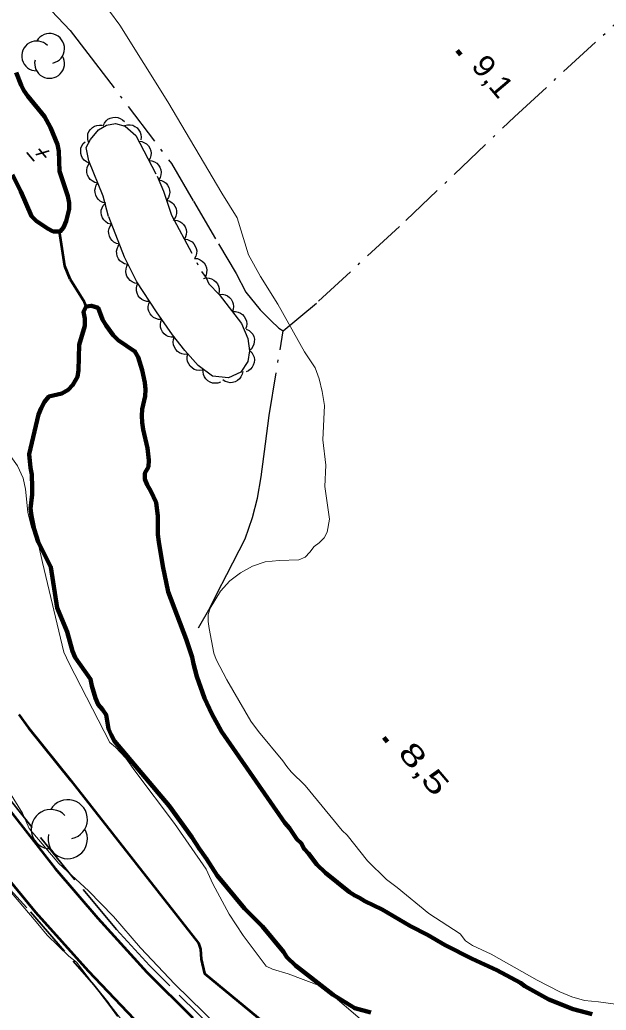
# Model space of a CAD drawing. Extents: x 386081 to 389416, y 5130568 to 5134082.
# Drawn here: x 387048.3 to 387129.4, y 5133178.5 to 5133315.6 of the extents above; entities that cross this region are included whole.
import ezdxf

# ---------------------------------------------------------------- set-up
doc = ezdxf.new("R2010")
doc.units = 0
doc.header["$LTSCALE"] = 1.2
for name, pattern in [('DASH_DOUBLE_DOT', [9.2, 5, -1.2, 0.3, -1.2, 0.3, -1.2]), ('DOT_DASHED', [7.7, 5, -1.2, 0.3, -1.2]), ('LONG_DASHED', [7.5, 6, -1.5])]:
    doc.linetypes.add(name, pattern=pattern)
for name, color, linetype, lineweight in [('1', 7, 'Continuous', 53), ('19', 7, 'Continuous', 13), ('2', 7, 'Continuous', 13), ('21', 7, 'LONG_DASHED', 35), ('3', 7, 'Continuous', 140), ('4', 7, 'DASH_DOUBLE_DOT', 53), ('41', 7, 'DOT_DASHED', 25), ('44', 7, 'Continuous', 25)]:
    doc.layers.add(name, color=color, linetype=linetype, lineweight=lineweight)

msp = doc.modelspace()

# ---------------------------------------------------------------- linework, layer by layer
at = {"layer": '1'}
msp.add_lwpolyline([(387048.11, 5133219.41), (387049.47, 5133217.59), (387055.34, 5133210.28), (387072.98, 5133187.76), (387073.26, 5133186.9), (387073.38, 5133185.51), (387073.85, 5133183.55), (387085.71, 5133173.76)], dxfattribs=at)
at = {"layer": '19'}
msp.add_lwpolyline([(387060.6, 5133179.41), (387062.18, 5133177.33), (387063.17, 5133174.76), (387063.41, 5133172.68), (387062.55, 5133169.13), (387061.4, 5133166.29), (387054.65, 5133157.22)], dxfattribs=at)
at = {"layer": '2'}
for points in [[(387087.66, 5133269.65), (387083.97, 5133276.25), (387081.58, 5133280.1), (387079.92, 5133283.09), (387078.33, 5133288.22), (387076.22, 5133291.63), (387068.75, 5133304.3), (387062.11, 5133314.88), (387059.25, 5133318.83), (387052.52, 5133327.49), (387046.06, 5133335.28), (387038.89, 5133343.59)], [(387006.88, 5133319.94), (387012.45, 5133315.32), (387014.96, 5133312.84), (387026.81, 5133300.67), (387027.57, 5133299.36), (387031.19, 5133292.34), (387034.27, 5133285.58), (387034.67, 5133283.9), (387035.66, 5133281.21), (387036.68, 5133277.43), (387037.01, 5133275.05), (387038.04, 5133270.67), (387038.89, 5133268.41), (387041.01, 5133263.65), (387041.95, 5133262.3), (387045.31, 5133257), (387046.54, 5133255.78), (387047.95, 5133253.88), (387048.71, 5133252.16)], [(387133.06, 5133178.99), (387128.35, 5133179.62), (387126.45, 5133179.78), (387124.67, 5133180.32), (387123.02, 5133180.98), (387119.89, 5133182.61), (387113.52, 5133186.23), (387110.94, 5133187.44), (387109.98, 5133188.07), (387109.2, 5133189.05), (387104.87, 5133191.86), (387100.51, 5133195.44), (387099.04, 5133196.54), (387096.4, 5133199.15), (387093.58, 5133202.69), (387092.9, 5133203.36), (387087.75, 5133209.58), (387085.85, 5133211.47), (387085.23, 5133212.2), (387084.68, 5133212.99), (387081.3, 5133217.08), (387080.26, 5133218.48), (387076.94, 5133224.22), (387075.46, 5133227.04), (387075.1, 5133227.89), (387074.48, 5133231.33), (387074.35, 5133232.31), (387074.35, 5133233.29), (387074.6, 5133234.16), (387076.06, 5133236.5), (387077.35, 5133237.93), (387078.82, 5133239.05), (387080.47, 5133239.98), (387082.25, 5133240.55), (387084.15, 5133240.75), (387086.9, 5133240.84), (387087.76, 5133241.21), (387088.43, 5133241.9), (387088.99, 5133242.7), (387089.72, 5133243.2), (387090.39, 5133243.88), (387090.82, 5133244.68), (387091.12, 5133246.46), (387090.5, 5133251), (387090.62, 5133253.95), (387090.19, 5133257.45), (387090.43, 5133262.24), (387090.12, 5133264.14), (387089.69, 5133265.92), (387089.13, 5133267.45), (387087.66, 5133269.65)], [(387048.71, 5133252.16), (387049.04, 5133250.63), (387049.37, 5133247.44), (387049.89, 5133245.36), (387050.92, 5133242.73), (387051.39, 5133240.49), (387054.37, 5133228.05), (387055.1, 5133226.48), (387060.71, 5133215.53), (387061.52, 5133214.91), (387062.95, 5133213.38), (387064.2, 5133211.61), (387069.69, 5133204.32), (387074.05, 5133197.99), (387074.97, 5133195.98), (387077.23, 5133191.76), (387079.2, 5133188.79), (387082.37, 5133184.57), (387083.23, 5133184.15), (387085.4, 5133183.51), (387089.92, 5133181.78), (387091.28, 5133180.78), (387095.38, 5133177.25)], [(387043.64, 5133213.74), (387048.62, 5133205.73), (387049.56, 5133203.62), (387053.68, 5133198.76), (387057.77, 5133195.01), (387061.22, 5133191.43), (387064.97, 5133187.08), (387069.72, 5133182.05), (387075.72, 5133176.18)], [(387061.77, 5133177.57), (387060.68, 5133179.13), (387056.11, 5133185.11), (387055.06, 5133185.96), (387052.06, 5133188.84), (387050.54, 5133190.71), (387043.39, 5133199.04)]]:
    msp.add_lwpolyline(points, dxfattribs=at)
at = {"layer": '21', "linetype": 'Continuous', "lineweight": 53}
for points in [[(386968.6, 5133295.97), (386971.27, 5133294.2), (386978.89, 5133288), (386986.48, 5133281.25), (386994.21, 5133273.21), (387003.39, 5133262.59), (387012.3, 5133251.58), (387028.62, 5133229.9), (387046.41, 5133206.71), (387053.16, 5133198.09), (387059.05, 5133191.21), (387065.85, 5133183.74), (387072.22, 5133177.4)], [(387230.37, 5133069.59), (387194.24, 5133089.79), (387161.3, 5133107.73), (387145.15, 5133116.72), (387136.51, 5133122.16), (387126.26, 5133128.44), (387106.73, 5133141.38), (387095.96, 5133149.29), (387087.62, 5133155.63), (387080.08, 5133162.01), (387074.05, 5133167.58), (387065.95, 5133175.28), (387057.79, 5133183.88), (387050.5, 5133191.99), (387043.48, 5133200.49), (387035.79, 5133210.15), (387022.38, 5133227.8), (387002.34, 5133253.84), (386993.85, 5133264.01), (386984.78, 5133273.68), (386975.89, 5133282.09), (386967.87, 5133288.47), (386965.39, 5133290.1)]]:
    msp.add_lwpolyline(points, dxfattribs=at)
at = {"layer": '21'}
for points in [[(387088.28, 5133162.86), (387066.2, 5133184.63), (387061.63, 5133189.63), (387055.65, 5133196.79), (387041.97, 5133213.67), (387036.24, 5133221.11), (387018.35, 5133245.38), (387012.49, 5133252.76)], [(387035.18, 5133209.4), (387039.51, 5133203.87), (387044.4, 5133197.95), (387049.75, 5133192.07), (387058.53, 5133181.95), (387060.6, 5133179.41)]]:
    msp.add_lwpolyline(points, dxfattribs=at)
at = {"layer": '3'}
for p, q in [((387108.79, 5133311.41), (387109.3, 5133310.8)), ((387098.65, 5133216.24), (387099.16, 5133215.63))]:
    msp.add_line(p, q, dxfattribs=at)
at = {"layer": '3', "lineweight": 35}
for p, q in [((387049.22, 5133297.28), (387050.26, 5133296.06)), ((387052.32, 5133297.49), (387050.5, 5133296.92)), ((387050.89, 5133297.78), (387051.9, 5133296.59))]:
    msp.add_line(p, q, dxfattribs=at)
at = {"layer": '4', "linetype": 'Continuous', "lineweight": 90}
for points in [[(387047.23, 5133294.15), (387048.4, 5133291.88), (387049.88, 5133288.45), (387050.55, 5133287.78), (387052.09, 5133286.75), (387052.89, 5133286.33), (387053.87, 5133286.33), (387054.3, 5133286.89), (387054.67, 5133287.76), (387055.09, 5133289.42), (387055.09, 5133290.28), (387054.91, 5133291.2), (387053.74, 5133294.69), (387053.67, 5133297.46), (387053.49, 5133298.38), (387052.5, 5133300.71), (387051.7, 5133302.24), (387049.36, 5133305.05), (387048.81, 5133305.84), (387048.44, 5133306.58), (387047.76, 5133308.35)], [(387096.85, 5133178.12), (387094.64, 5133178.72), (387091.63, 5133180.59), (387086.41, 5133184.66), (387085.25, 5133185.82), (387084.75, 5133186.56), (387081.86, 5133190.03), (387079.35, 5133192.53), (387075.6, 5133197.11), (387074.12, 5133199.43), (387073.07, 5133200.84), (387072.09, 5133202.43), (387068.95, 5133206.77), (387061.39, 5133215.74), (387060.9, 5133216.6), (387060.53, 5133217.45), (387060.22, 5133219.36), (387059.73, 5133220.09), (387059.11, 5133220.82), (387058.74, 5133221.68), (387058.25, 5133223.4), (387058.07, 5133224.32), (387055.91, 5133227.32), (387055.54, 5133228.17), (387054.8, 5133230.87), (387053.45, 5133234.18), (387052.58, 5133239.83), (387050.8, 5133243.32), (387050.24, 5133245.1), (387049.87, 5133246.95), (387049.75, 5133247.93), (387049.99, 5133249.9), (387049.99, 5133250.88), (387049.92, 5133252.67), (387049.74, 5133253.59), (387049.55, 5133255.49), (387050.83, 5133260.98), (387051.2, 5133261.84), (387051.69, 5133262.71), (387052.3, 5133263.45), (387054.08, 5133263.89), (387054.94, 5133264.39), (387055.62, 5133265.08), (387056.23, 5133266.19), (387056.41, 5133267.11), (387056.47, 5133270.62), (387057.26, 5133273.27), (387057.26, 5133274.25), (387057.08, 5133275.17), (387057.44, 5133275.91), (387058.18, 5133276.04), (387059.1, 5133275.74), (387059.72, 5133274.15), (387060.21, 5133273.29), (387061.19, 5133271.95), (387061.87, 5133271.28), (387064.2, 5133269.7), (387064.63, 5133268.9), (387065.19, 5133267.12), (387065.56, 5133265.41), (387065.68, 5133264.42), (387065.62, 5133263.5), (387065.2, 5133261.71), (387065.14, 5133260.79), (387065.2, 5133259.87), (387065.32, 5133258.89)], [(387065.32, 5133258.89), (387065.94, 5133256.31), (387066.13, 5133254.65), (387066.07, 5133253.73), (387065.58, 5133252.86), (387065.58, 5133252), (387065.88, 5133251.21), (387066.38, 5133250.35), (387067.12, 5133248.76), (387067.36, 5133246.91), (387067.37, 5133244.33), (387067.49, 5133243.35), (387068.05, 5133239.97), (387068.79, 5133236.41), (387071.31, 5133229.85), (387072.12, 5133227.34), (387072.3, 5133226.42), (387072.79, 5133224.7), (387073.84, 5133221.7), (387074.83, 5133219.49), (387076.18, 5133217.04), (387084.97, 5133204.4), (387085.59, 5133203.66), (387086.63, 5133202.14), (387087.19, 5133201.59), (387087.62, 5133200.79), (387088.23, 5133200.18), (387089.4, 5133198.66), (387090.57, 5133197.5), (387093.88, 5133194.82), (387094.62, 5133194.34), (387095.29, 5133194.04), (387096.03, 5133193.55), (387098.42, 5133192.41), (387102.35, 5133190.11), (387104.68, 5133188.9), (387107.14, 5133187.45), (387110.88, 5133185.58), (387114.32, 5133184.01), (387117.57, 5133182.26), (387118.18, 5133181.77), (387121.5, 5133179.96), (387124.87, 5133178.58), (387127.51, 5133177.93)]]:
    msp.add_lwpolyline(points, dxfattribs=at)
at = {"layer": '4'}
msp.add_lwpolyline([(387057.44, 5133275.91), (387057.2, 5133276.53), (387055.23, 5133279.71), (387054.49, 5133281.54), (387053.74, 5133286.33)], dxfattribs=at)
at = {"layer": '41'}
for points in [[(387051.79, 5133317.82), (387055.22, 5133314.17), (387057.68, 5133310.99), (387069.24, 5133295.75), (387072.31, 5133290.5), (387075.75, 5133284.63), (387078.21, 5133280.48), (387079.56, 5133277.91), (387081.53, 5133275.47), (387083, 5133274.01), (387084.1, 5133272.91), (387084.72, 5133272.55), (387089.62, 5133276.67), (387101.72, 5133287.84), (387116.75, 5133302.21), (387131.52, 5133315.83)], [(387073.01, 5133231.42), (387074.6, 5133234.26), (387075.58, 5133236.24), (387076.92, 5133238.83), (387079.48, 5133243.73), (387080.46, 5133246.69), (387081.19, 5133249.4), (387081.67, 5133252.35), (387082.28, 5133256.9), (387082.76, 5133260.83), (387084.72, 5133272.55)]]:
    msp.add_lwpolyline(points, dxfattribs=at)
at = {"layer": '44', "linetype": 'DOT_DASHED'}
msp.add_lwpolyline([(387075.88, 5133277.61), (387078.95, 5133273.58), (387079.81, 5133271.5), (387080.06, 5133269.78), (387079.82, 5133268.31), (387078.84, 5133266.82), (387077.13, 5133266.07), (387074.92, 5133266.3), (387072.96, 5133267.76), (387071.11, 5133269.83), (387069.39, 5133272.02), (387067.18, 5133275.2), (387064.48, 5133279.35), (387062.76, 5133282.78), (387060.55, 5133288.41), (387059.79, 5133291.2), (387057.82, 5133296.1), (387057.45, 5133297.94), (387058.06, 5133299.05), (387059.16, 5133300.41), (387060.27, 5133301.04), (387061.49, 5133301.29), (387062.84, 5133300.93), (387064.33, 5133299.62), (387067.28, 5133293.99), (387068.14, 5133291.91), (387069.25, 5133288.6), (387073.43, 5133280.78), (387074.04, 5133279.92), (387074.41, 5133279.07)], close=True, dxfattribs=at)
at = {"layer": '44'}
for points in [[(387057.78, 5133298.7), (387057.66, 5133299.1), (387057.66, 5133299.51), (387057.7, 5133299.84), (387057.84, 5133300.16), (387058.05, 5133300.46), (387058.34, 5133300.72), (387058.6, 5133300.91), (387058.94, 5133301.01), (387059.31, 5133301.07), (387059.67, 5133301.03)], [(387059.81, 5133300.95), (387059.97, 5133301.33), (387060.23, 5133301.65), (387060.47, 5133301.87), (387060.78, 5133302.03), (387061.14, 5133302.13), (387061.52, 5133302.15), (387061.84, 5133302.12), (387062.17, 5133301.99), (387062.49, 5133301.8), (387062.75, 5133301.55)], [(387062.75, 5133301.01), (387063.16, 5133301.11), (387063.56, 5133301.09), (387063.89, 5133301.04), (387064.2, 5133300.88), (387064.5, 5133300.66), (387064.74, 5133300.36), (387064.92, 5133300.09), (387065.01, 5133299.75), (387065.05, 5133299.38), (387065.01, 5133299.03)], [(387057.88, 5133295.8), (387057.49, 5133295.96), (387057.18, 5133296.22), (387056.96, 5133296.47), (387056.8, 5133296.78), (387056.7, 5133297.14), (387056.69, 5133297.52), (387056.71, 5133297.84), (387056.84, 5133298.17), (387057.04, 5133298.49), (387057.29, 5133298.74)], [(387064.75, 5133298.82), (387065.16, 5133298.78), (387065.54, 5133298.61), (387065.82, 5133298.44), (387066.06, 5133298.18), (387066.26, 5133297.87), (387066.38, 5133297.51), (387066.44, 5133297.19), (387066.41, 5133296.84), (387066.31, 5133296.48), (387066.14, 5133296.16)], [(387059.05, 5133293.03), (387058.64, 5133293.12), (387058.29, 5133293.32), (387058.02, 5133293.52), (387057.81, 5133293.8), (387057.65, 5133294.13), (387057.56, 5133294.5), (387057.53, 5133294.83), (387057.6, 5133295.17), (387057.73, 5133295.52), (387057.93, 5133295.82)], [(387066.14, 5133296.16), (387066.56, 5133296.12), (387066.93, 5133295.96), (387067.21, 5133295.79), (387067.45, 5133295.53), (387067.65, 5133295.22), (387067.77, 5133294.85), (387067.84, 5133294.53), (387067.8, 5133294.18), (387067.7, 5133293.82), (387067.53, 5133293.51)], [(387060.17, 5133290.25), (387059.76, 5133290.34), (387059.41, 5133290.54), (387059.14, 5133290.73), (387058.93, 5133291.02), (387058.77, 5133291.35), (387058.68, 5133291.72), (387058.65, 5133292.04), (387058.72, 5133292.39), (387058.85, 5133292.74), (387059.05, 5133293.03)], [(387067.49, 5133293.49), (387067.9, 5133293.4), (387068.25, 5133293.21), (387068.52, 5133293.01), (387068.73, 5133292.73), (387068.9, 5133292.41), (387068.99, 5133292.03), (387069.03, 5133291.71), (387068.96, 5133291.36), (387068.83, 5133291.01), (387068.63, 5133290.71)], [(387060.85, 5133287.32), (387060.45, 5133287.45), (387060.12, 5133287.69), (387059.88, 5133287.92), (387059.71, 5133288.22), (387059.58, 5133288.57), (387059.54, 5133288.95), (387059.54, 5133289.28), (387059.65, 5133289.61), (387059.82, 5133289.94), (387060.06, 5133290.21)], [(387068.55, 5133290.68), (387068.95, 5133290.57), (387069.3, 5133290.35), (387069.55, 5133290.14), (387069.74, 5133289.85), (387069.89, 5133289.51), (387069.95, 5133289.13), (387069.97, 5133288.8), (387069.88, 5133288.46), (387069.72, 5133288.12), (387069.51, 5133287.84)], [(387062.06, 5133284.56), (387061.65, 5133284.66), (387061.3, 5133284.86), (387061.03, 5133285.06), (387060.83, 5133285.34), (387060.66, 5133285.67), (387060.58, 5133286.05), (387060.55, 5133286.37), (387060.62, 5133286.72), (387060.76, 5133287.06), (387060.96, 5133287.36)], [(387069.63, 5133287.89), (387070.04, 5133287.85), (387070.42, 5133287.69), (387070.7, 5133287.52), (387070.94, 5133287.27), (387071.14, 5133286.96), (387071.27, 5133286.59), (387071.34, 5133286.27), (387071.3, 5133285.92), (387071.21, 5133285.56), (387071.04, 5133285.25)], [(387071.04, 5133285.25), (387071.46, 5133285.2), (387071.83, 5133285.04), (387072.12, 5133284.88), (387072.36, 5133284.62), (387072.56, 5133284.31), (387072.68, 5133283.95), (387072.75, 5133283.63), (387072.72, 5133283.28), (387072.62, 5133282.92), (387072.46, 5133282.6)], [(387063.16, 5133281.77), (387062.75, 5133281.86), (387062.39, 5133282.06), (387062.13, 5133282.26), (387061.92, 5133282.55), (387061.76, 5133282.88), (387061.68, 5133283.25), (387061.65, 5133283.58), (387061.72, 5133283.92), (387061.86, 5133284.27), (387062.06, 5133284.56)], [(387072.46, 5133282.6), (387072.87, 5133282.56), (387073.25, 5133282.4), (387073.53, 5133282.23), (387073.77, 5133281.97), (387073.97, 5133281.66), (387074.09, 5133281.3), (387074.17, 5133280.98), (387074.13, 5133280.63), (387074.04, 5133280.27), (387073.87, 5133279.95)], [(387064.59, 5133279.13), (387064.18, 5133279.18), (387063.81, 5133279.35), (387063.53, 5133279.53), (387063.29, 5133279.79), (387063.1, 5133280.11), (387062.99, 5133280.47), (387062.92, 5133280.79), (387062.97, 5133281.14), (387063.07, 5133281.5), (387063.25, 5133281.81)], [(387066.25, 5133276.63), (387065.83, 5133276.64), (387065.45, 5133276.76), (387065.15, 5133276.9), (387064.89, 5133277.14), (387064.66, 5133277.43), (387064.51, 5133277.78), (387064.41, 5133278.09), (387064.41, 5133278.45), (387064.47, 5133278.81), (387064.61, 5133279.14)], [(387073.67, 5133279.81), (387074.08, 5133279.89), (387074.48, 5133279.85), (387074.8, 5133279.77), (387075.11, 5133279.59), (387075.39, 5133279.36), (387075.62, 5133279.05), (387075.78, 5133278.76), (387075.85, 5133278.42), (387075.86, 5133278.05), (387075.8, 5133277.69)], [(387067.89, 5133274.11), (387067.47, 5133274.12), (387067.08, 5133274.25), (387066.78, 5133274.39), (387066.52, 5133274.63), (387066.3, 5133274.92), (387066.14, 5133275.27), (387066.05, 5133275.58), (387066.05, 5133275.93), (387066.11, 5133276.3), (387066.25, 5133276.63)], [(387075.88, 5133277.61), (387076.3, 5133277.63), (387076.69, 5133277.54), (387077, 5133277.42), (387077.28, 5133277.2), (387077.53, 5133276.93), (387077.7, 5133276.59), (387077.82, 5133276.29), (387077.85, 5133275.93), (387077.81, 5133275.56), (387077.7, 5133275.22)], [(387077.7, 5133275.22), (387078.11, 5133275.25), (387078.51, 5133275.15), (387078.82, 5133275.03), (387079.1, 5133274.81), (387079.34, 5133274.54), (387079.52, 5133274.2), (387079.64, 5133273.9), (387079.67, 5133273.55), (387079.63, 5133273.18), (387079.52, 5133272.84)], [(387069.63, 5133271.67), (387069.21, 5133271.67), (387068.82, 5133271.78), (387068.52, 5133271.92), (387068.25, 5133272.14), (387068.02, 5133272.43), (387067.85, 5133272.77), (387067.75, 5133273.08), (387067.74, 5133273.43), (387067.79, 5133273.8), (387067.92, 5133274.14)], [(387079.62, 5133272.8), (387080, 5133272.62), (387080.3, 5133272.35), (387080.51, 5133272.09), (387080.64, 5133271.77), (387080.73, 5133271.41), (387080.72, 5133271.02), (387080.68, 5133270.7), (387080.53, 5133270.38), (387080.32, 5133270.08), (387080.05, 5133269.83)], [(387071.5, 5133269.33), (387071.09, 5133269.3), (387070.69, 5133269.39), (387070.38, 5133269.51), (387070.1, 5133269.72), (387069.85, 5133269.99), (387069.66, 5133270.32), (387069.54, 5133270.62), (387069.51, 5133270.98), (387069.54, 5133271.35), (387069.65, 5133271.69)], [(387080.07, 5133269.83), (387080.37, 5133269.55), (387080.57, 5133269.19), (387080.7, 5133268.89), (387080.73, 5133268.54), (387080.71, 5133268.17), (387080.58, 5133267.81), (387080.44, 5133267.51), (387080.2, 5133267.25), (387079.91, 5133267.02), (387079.59, 5133266.87)], [(387073.53, 5133267.12), (387073.12, 5133267.06), (387072.72, 5133267.13), (387072.4, 5133267.22), (387072.11, 5133267.42), (387071.84, 5133267.67), (387071.64, 5133267.99), (387071.49, 5133268.29), (387071.44, 5133268.63), (387071.45, 5133269.01), (387071.53, 5133269.35)], [(387076.06, 5133265.45), (387075.66, 5133265.32), (387075.26, 5133265.3), (387074.93, 5133265.33), (387074.6, 5133265.46), (387074.29, 5133265.65), (387074.02, 5133265.93), (387073.82, 5133266.19), (387073.7, 5133266.52), (387073.63, 5133266.89), (387073.65, 5133267.25)], [(387079.14, 5133266.95), (387079.06, 5133266.54), (387078.88, 5133266.18), (387078.69, 5133265.91), (387078.41, 5133265.69), (387078.09, 5133265.51), (387077.72, 5133265.42), (387077.4, 5133265.37), (387077.05, 5133265.43), (387076.7, 5133265.55), (387076.39, 5133265.75)]]:
    msp.add_lwpolyline(points, dxfattribs=at)
for centre, radius, start, end in [((387052.384, 5133311.671), 2.068, 282.26917, 149.72626), ((387050.605, 5133310.637), 2.068, 44.11537, 269.80396), ((387052.384, 5133309.603), 2.068, 166.93686, 29.62122), ((387054.899, 5133204.895), 2.726, 282.26917, 149.72626), ((387052.554, 5133203.532), 2.726, 44.11537, 269.80396), ((387054.899, 5133202.169), 2.726, 166.93686, 29.62122)]:
    msp.add_arc(centre, radius, start, end, dxfattribs=at)

# ---------------------------------------------------------------- texts
at = {"layer": '3'}
for s, width, p in [('9,1    ', 1.1, (387110.62, 5133309.19)), ('8,5    ', 1.45, (387100.48, 5133214.02))]:
    msp.add_text(s, height=3, rotation=310.294, dxfattribs=dict(at, width=width)).set_placement(p)

doc.saveas('drawing.dxf')
